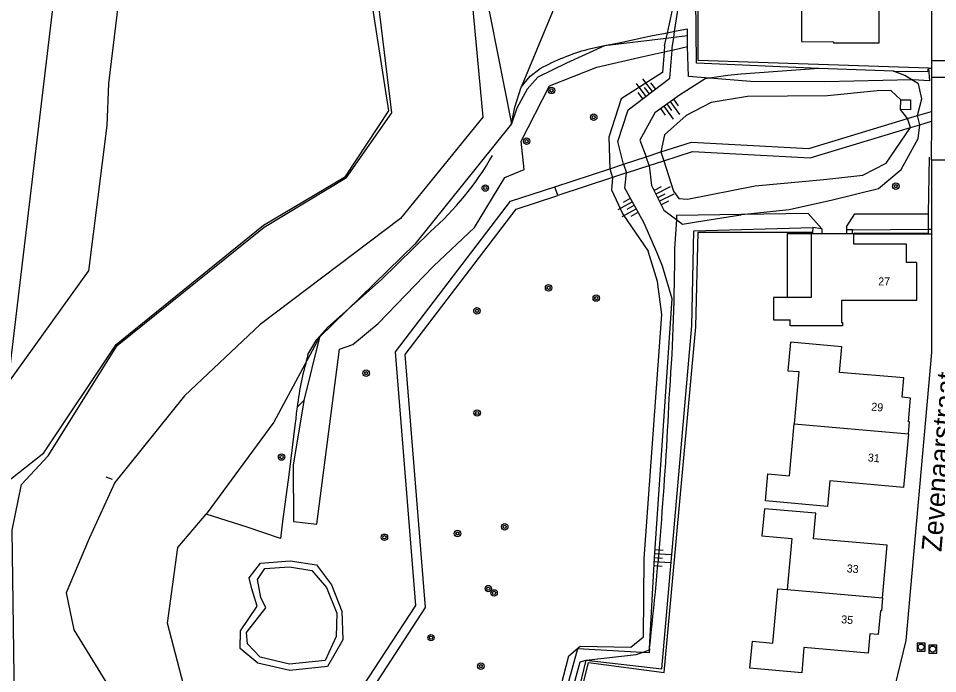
# Model space of a CAD drawing. Extents: x 125000 to 129004, y 397500 to 399008.
# Drawn here: x 127223.8 to 127338.6, y 398230.2 to 398312.1 of the extents above; entities that cross this region are included whole.
import ezdxf

# ---------------------------------------------------------------- set-up
doc = ezdxf.new("R2010")
doc.units = 0
for name, color, linetype in [('gg-afsc-draadraster', 7, 'Continuous'), ('gg-afsc-faunaraster', 7, 'Continuous'), ('gg-afsc-lijn draadraster', 7, 'Continuous'), ('gg-afsc-lijn faunaraster', 7, 'Continuous'), ('gg-anno-huisnummerreeks BGT', 7, 'Continuous'), ('gg-anno-openbare ruimte label', 7, 'Continuous'), ('gg-bbg-gedigitaliseerde bebouwing', 7, 'Continuous'), ('gg-bbg-hoofdgebouw', 7, 'Continuous'), ('gg-bbg-luifel en loopbrug', 7, 'Continuous'), ('gg-bbg-tussenscheiding', 7, 'Continuous'), ('gg-knt-bovenkant onderkant talud', 7, 'Continuous'), ('gg-knt-onverhard', 7, 'Continuous'), ('gg-knt-verharding', 7, 'Continuous'), ('gg-knt-verharding nz', 7, 'Continuous'), ('gg-kntw-bovenkant insteek waterloop', 7, 'Continuous'), ('gg-kntw-waterlijn', 7, 'Continuous'), ('gg-kwrk-kunstwerk niveau 01', 7, 'Continuous'), ('gg-kwrk-uitstroombak niveau min 01', 7, 'Continuous'), ('gt-grn-groengrens', 7, 'Continuous'), ('gt-symb-boom', 7, 'Continuous'), ('gt-symb-rioolschacht', 7, 'Continuous'), ('gt-symb-talud symbool', 7, 'Continuous'), ('gx-grn-maaiveld', 7, 'Continuous')]:
    doc.layers.add(name, color=color, linetype=linetype)

# ---------------------------------------------------------------- blocks, each defined once
blk = doc.blocks.new('gt0-RS')
at = {"layer": 'gt-symb-rioolschacht'}
blk.add_lwpolyline([(-0.5, -0.5), (0.5, -0.5), (0.5, 0.5), (-0.5, 0.5)], close=True, dxfattribs=at)
blk.add_circle((0, 0), 0.375, dxfattribs=at)
blk = doc.blocks.new('gt0-BOOM')
at = {"layer": 'gt-symb-boom'}
for radius in [0.4, 0.2]:
    blk.add_circle((0, 0), radius, dxfattribs=at)
blk = doc.blocks.new('gt0-TALUD_1')
at = {"layer": 'gt-symb-talud symbool'}
for p, q in [((-1, -1), (-1, 0)), ((-0.5, -2), (-0.5, 0)), ((0, -1), (0, 0)), ((0.5, -2), (0.5, 0)), ((1, -1), (1, 0))]:
    blk.add_line(p, q, dxfattribs=at)

msp = doc.modelspace()

# ---------------------------------------------------------------- linework, layer by layer
at = {"layer": 'gg-afsc-draadraster'}
for p, q in [((127305.78, 398310.46), (127304.88, 398310.29)), ((127307.38, 398308.62), (127307.4, 398309.93)), ((127297.01, 398308.67), (127294.95, 398308.23)), ((127285.83, 398301.02), (127286.63, 398303.51)), ((127306, 398286.98), (127305.79, 398283.35)), ((127337.51, 398285.77), (127337.51, 398287.68))]:
    msp.add_line(p, q, dxfattribs=at)
for points in [[(127307.4, 398309.93), (127307.41, 398310.77), (127305.78, 398310.46)], [(127304.88, 398310.29), (127303.03, 398309.94), (127298.82, 398309.01), (127297.01, 398308.67)], [(127310.14, 398304.65), (127307.53, 398304.85), (127307.38, 398308.62)], [(127286.63, 398303.51), (127287.75, 398304.89), (127288.96, 398305.81)], [(127337.5, 398305.89), (127337.64, 398304.32), (127335.55, 398304.45), (127335.43, 398304.45)], [(127324.16, 398285.82), (127322.48, 398287.72), (127314.13, 398287.59)], [(127327.25, 398286.07), (127328.31, 398287.67), (127337.51, 398287.68)]]:
    msp.add_lwpolyline(points, dxfattribs=at)
for centre, radius, start, end in [((127301.88, 398282.43), 26.71, 105.0391, 118.9197), ((127065.88, 398282.86), 239.92, 355.8917, 0.1167), ((126797.68, 398288.88), 508.02, 353.7239, 357.3808), ((127304.48, 398257.4), 46.27, 172.3951, 174.8609)]:
    msp.add_arc(centre, radius, start, end, dxfattribs=at)
at = {"layer": 'gg-afsc-faunaraster'}
msp.add_line((127337.5, 398305.89), (127308.73, 398306.84), dxfattribs=at)
for points in [[(127308.73, 398306.84), (127308.72, 398352.88), (127308.84, 398352.81)], [(127289.26, 398208.38), (127295.01, 398231.6), (127304.5, 398230.37), (127308.45, 398273.58), (127308.72, 398285.4), (127323.03, 398285.4)]]:
    msp.add_lwpolyline(points, dxfattribs=at)
at = {"layer": 'gg-afsc-lijn draadraster'}
for p, q in [((127337.51, 398287.68), (127337.63, 398294.78)), ((127234.73, 398254.8), (127235.52, 398254.52))]:
    msp.add_line(p, q, dxfattribs=at)
for points in [[(127335.43, 398304.45), (127324.54, 398304.18), (127315.25, 398304.25), (127310.14, 398304.65)], [(127314.13, 398287.59), (127306.02, 398287.46), (127306, 398286.98)], [(127259.98, 398270.09), (127261.08, 398271.96), (127262.48, 398273.52), (127269.14, 398279.42), (127275.25, 398285.45)], [(127301.74, 398232.87), (127293.64, 398233.32), (127287.05, 398209.19), (127286.59, 398209.32)], [(127302.66, 398233.35), (127302.6, 398232.82), (127301.74, 398232.87)]]:
    msp.add_lwpolyline(points, dxfattribs=at)
for centre, radius, start, end in [((127250.26, 398313.81), 37.8, 311.3885, 330.0885), ((127304.73, 398257.38), 46.52, 164.148, 172.4144)]:
    msp.add_arc(centre, radius, start, end, dxfattribs=at)
at = {"layer": 'gg-afsc-lijn faunaraster'}
msp.add_line((127337.51, 398285.29), (127337.51, 398285.77), dxfattribs=at)
msp.add_lwpolyline([(127328.17, 398285.18), (127328.28, 398285.31), (127337.51, 398285.29)], dxfattribs=at)
at = {"layer": 'gg-bbg-gedigitaliseerde bebouwing'}
msp.add_lwpolyline([(127319.84, 398277.23), (127318.13, 398277.23), (127318.13, 398274.43), (127320.21, 398274.43)], dxfattribs=at)
at = {"layer": 'gg-bbg-hoofdgebouw'}
for p, q in [((127323.03, 398285.2), (127322.84, 398285.2)), ((127324.16, 398285.19), (127323.03, 398285.2)), ((127327.25, 398285.18), (127324.16, 398285.19)), ((127327.99, 398285.18), (127327.25, 398285.18)), ((127328.17, 398285.18), (127327.99, 398285.18))]:
    msp.add_line(p, q, dxfattribs=at)
for points in [[(127321.5, 398320.18), (127321.5, 398319.53), (127321.64, 398319.52), (127321.64, 398309.21), (127325.65, 398309.2), (127325.65, 398309.08), (127331.33, 398309.08), (127331.33, 398313.57), (127333.43, 398313.57), (127333.43, 398315.87), (127334.64, 398315.87), (127334.64, 398320.68)], [(127322.84, 398285.2), (127322.83, 398277.22), (127319.84, 398277.23)], [(127335.99, 398281.62), (127334.77, 398281.62), (127334.77, 398283.9), (127328.17, 398283.9), (127328.17, 398285.18)], [(127335.99, 398281.62), (127335.99, 398276.87), (127326.63, 398276.87), (127326.62, 398274.1), (127326.75, 398274.1), (127326.75, 398273.67), (127320.21, 398273.67), (127320.21, 398274.43)], [(127334.99, 398260.17), (127335.13, 398261.68), (127335, 398261.7), (127335.26, 398264.66), (127334.2, 398264.76), (127334.42, 398267.18), (127326.4, 398267.87), (127326.68, 398271.07), (127320.25, 398271.63), (127319.93, 398268.08), (127321.29, 398267.96), (127320.71, 398261.45)], [(127334.99, 398260.17), (127334.4, 398253.48), (127325.19, 398254.3), (127324.89, 398251.12), (127317.15, 398251.83), (127317.43, 398255.18), (127320.13, 398254.93), (127320.71, 398261.45)], [(127331.76, 398239.67), (127332.35, 398246.26), (127323.12, 398247.08), (127323.42, 398250.27), (127317.01, 398250.82), (127316.7, 398247.44), (127320.43, 398247.11), (127319.86, 398240.73)], [(127331.76, 398239.67), (127331.62, 398238.06), (127331.5, 398238.08), (127331.23, 398235.11), (127330.17, 398235.2), (127329.96, 398232.78), (127321.94, 398233.49), (127321.67, 398230.32), (127315.2, 398230.88), (127315.5, 398234.25), (127318.05, 398234.01), (127318.67, 398240.83), (127319.86, 398240.73)]]:
    msp.add_lwpolyline(points, dxfattribs=at)
at = {"layer": 'gg-bbg-luifel en loopbrug'}
msp.add_lwpolyline([(127322.84, 398285.2), (127319.84, 398285.2), (127319.84, 398277.23)], dxfattribs=at)
at = {"layer": 'gg-bbg-tussenscheiding'}
for p, q in [((127320.71, 398261.45), (127334.99, 398260.17)), ((127319.86, 398240.73), (127331.76, 398239.67))]:
    msp.add_line(p, q, dxfattribs=at)
at = {"layer": 'gg-knt-bovenkant onderkant talud'}
for p, q in [((127229.44, 398325.1), (127222.49, 398266.49)), ((127304.53, 398308.67), (127304.73, 398309.6)), ((127304.73, 398309.6), (127304.88, 398310.29)), ((127305.48, 398308.44), (127305.67, 398309.72)), ((127305.67, 398309.72), (127305.78, 398310.46)), ((127304.53, 398308.67), (127304.48, 398307.92)), ((127305.46, 398308.14), (127305.48, 398308.44)), ((127333.12, 398305.52), (127323.82, 398305.84)), ((127301.74, 398232.87), (127302.65, 398233.19))]:
    msp.add_line(p, q, dxfattribs=at)
for points in [[(127232.61, 398280.56), (127234.89, 398298.74), (127235.11, 398304), (127240.38, 398347.59), (127242.76, 398364.8), (127243.29, 398373.73), (127243.55, 398380.4), (127243.13, 398387.28), (127242.36, 398397.02)], [(127305.78, 398310.46), (127306.34, 398314.2), (127306.76, 398330.82), (127306.09, 398351.38), (127306.07, 398362.83), (127305.32, 398364.71), (127302.34, 398365.77), (127297.24, 398366.46), (127295.23, 398367.33)], [(127304.48, 398307.92), (127304.29, 398305.37), (127299.11, 398302.06), (127297.55, 398297.27), (127297.69, 398293.32)], [(127299.4, 398293.88), (127298.69, 398296.75), (127299.98, 398300.69), (127305.2, 398304.65), (127305.46, 398308.14)], [(127323.82, 398305.84), (127314.1, 398305.16), (127312.42, 398304.97), (127310.14, 398304.65)], [(127335.43, 398304.45), (127334.56, 398304.99), (127333.12, 398305.52)], [(127310.14, 398304.65), (127309.6, 398304.57), (127306.41, 398302.53), (127303.32, 398300.32), (127301.42, 398296.9), (127302.25, 398294.83)], [(127336.12, 398299.96), (127336.68, 398302.07), (127336.24, 398303.94), (127335.43, 398304.45)], [(127334.03, 398301.95), (127332.8, 398303.11), (127331.11, 398303.06), (127324.87, 398302.45), (127314.91, 398302.36), (127310.35, 398301.62), (127307.23, 398299.98), (127304.54, 398297.57), (127304.08, 398295.43)], [(127335.24, 398298.48), (127334.9, 398299.59), (127334.02, 398300.72)], [(127304.08, 398295.43), (127304.44, 398294.32), (127305.64, 398290.53), (127306.33, 398289.6), (127307.41, 398289.51), (127315.83, 398291.2), (127324.41, 398291.98), (127329.31, 398292.51), (127332.2, 398294.01), (127335.24, 398298.48)], [(127314.13, 398287.59), (127320.08, 398288.23), (127325.51, 398289.42), (127331.25, 398290.85), (127334.08, 398293.21), (127336.23, 398297.1), (127336.4, 398298.83)], [(127302.6, 398293.72), (127302.88, 398291.24), (127304.45, 398288.15), (127306, 398286.98)], [(127297.69, 398293.32), (127298.01, 398292.21), (127297.89, 398290.7), (127299.31, 398287.63), (127302.49, 398283.01)], [(127303.58, 398282.9), (127301.94, 398286.62), (127299.55, 398290.9), (127299.78, 398292.8)], [(127306, 398286.98), (127306.78, 398286.39), (127308.51, 398286.69), (127314.04, 398287.58), (127314.13, 398287.59)], [(127286.77, 398210.02), (127292.59, 398232.45), (127293.99, 398233.63), (127300.31, 398233.53), (127301.89, 398234.82), (127301.99, 398244.62), (127304.18, 398275.11), (127303.64, 398279.22), (127302.49, 398283.01)], [(127302.66, 398233.35), (127303.28, 398244.68), (127305.47, 398277.05), (127304.27, 398281.15), (127303.58, 398282.9)], [(127294.75, 398231.9), (127301, 398232.6), (127301.74, 398232.87)], [(127302.65, 398233.19), (127302.65, 398233.19), (127302.66, 398233.35)], [(127287.7, 398208.68), (127294, 398231.69), (127294.75, 398231.9)]]:
    msp.add_lwpolyline(points, dxfattribs=at)
at = {"layer": 'gg-knt-onverhard'}
msp.add_line((127337.5, 398305.89), (127337.89, 398305.89), dxfattribs=at)
at = {"layer": 'gg-knt-verharding'}
for p, q in [((127337.9, 398352.81), (127337.89, 398306.84)), ((127337.89, 398306.84), (127337.89, 398305.89)), ((127337.89, 398305.89), (127337.89, 398304.73)), ((127337.89, 398304.73), (127337.86, 398300.49)), ((127343.14, 398304.74), (127337.89, 398304.73)), ((127336.12, 398299.96), (127337.86, 398300.49)), ((127336.4, 398298.83), (127337.86, 398299.26)), ((127299.4, 398293.88), (127302.25, 398294.83)), ((127299.78, 398292.8), (127302.6, 398293.72)), ((127337.92, 398289.23), (127337.93, 398294.44)), ((127337.92, 398287.04), (127337.92, 398289.23)), ((127337.92, 398285.78), (127337.92, 398287.04)), ((127337.92, 398285.18), (127337.92, 398285.78))]:
    msp.add_line(p, q, dxfattribs=at)
for points in [[(127337.86, 398299.26), (127337.83, 398294.44), (127337.93, 398294.44)], [(127337.93, 398294.44), (127346.86, 398294.45), (127346.86, 398294.56)], [(127259.43, 398217.27), (127273.45, 398238.74), (127270.92, 398270.45), (127285.29, 398289.26), (127290.84, 398291.06)], [(127260.65, 398216.95), (127274.67, 398238.46), (127272.12, 398270.11), (127286, 398288.28), (127291.2, 398289.96)], [(127326.67, 398201.23), (127334.7, 398234.37), (127337.91, 398270.35), (127337.92, 398285.18)]]:
    msp.add_lwpolyline(points, dxfattribs=at)
at = {"layer": 'gg-knt-verharding nz'}
for p, q in [((127337.89, 398306.84), (127343.14, 398306.87)), ((127337.86, 398300.49), (127337.86, 398299.26))]:
    msp.add_line(p, q, dxfattribs=at)
at = {"layer": 'gg-kntw-bovenkant insteek waterloop'}
msp.add_line((127259.46, 398264.36), (127258.62, 398263.53), dxfattribs=at)
for points in [[(127222.49, 398266.49), (127232.56, 398280.51), (127232.61, 398280.56)], [(127261.05, 398243.8), (127262.94, 398241.32), (127264.21, 398238.02), (127264.32, 398234.44), (127262.44, 398231.11), (127257.7, 398230.6), (127253.72, 398231.52), (127251.51, 398233.36), (127251.57, 398235.58), (127253.63, 398238.63), (127252.97, 398240.8), (127252.64, 398242.2), (127254.03, 398244.02), (127257.74, 398244.3), (127261.05, 398243.8)]]:
    msp.add_lwpolyline(points, dxfattribs=at)
at = {"layer": 'gg-kntw-waterlijn'}
msp.add_lwpolyline([(127254.09, 398239.72), (127253.66, 398241.98), (127254.61, 398243.35), (127257.68, 398243.56), (127260.47, 398243.09), (127262.31, 398240.96), (127263.59, 398237.79), (127263.52, 398234.84), (127262.14, 398231.84), (127257.67, 398231.38), (127254.02, 398232.27), (127252.43, 398233.93), (127252.28, 398235.35), (127254.7, 398238.43), (127254.09, 398239.72)], dxfattribs=at)
at = {"layer": 'gg-kwrk-kunstwerk niveau 01'}
for p, q in [((127334.9, 398299.59), (127336.12, 398299.96)), ((127336.4, 398298.83), (127336.12, 398299.96)), ((127335.24, 398298.48), (127336.4, 398298.83)), ((127302.25, 398294.83), (127304.08, 398295.43)), ((127302.6, 398293.72), (127302.25, 398294.83)), ((127297.69, 398293.32), (127299.4, 398293.88)), ((127299.4, 398293.88), (127299.78, 398292.8)), ((127302.6, 398293.72), (127304.44, 398294.32)), ((127290.84, 398291.06), (127297.69, 398293.32)), ((127299.78, 398292.8), (127298.01, 398292.21)), ((127298.01, 398292.21), (127291.2, 398289.96)), ((127291.2, 398289.96), (127290.84, 398291.06))]:
    msp.add_line(p, q, dxfattribs=at)
for points in [[(127304.08, 398295.43), (127307.88, 398296.65), (127322.55, 398295.85), (127334.9, 398299.59)], [(127304.44, 398294.32), (127308.04, 398295.5), (127322.73, 398294.68), (127335.24, 398298.48)]]:
    msp.add_lwpolyline(points, dxfattribs=at)
at = {"layer": 'gg-kwrk-uitstroombak niveau min 01'}
for p, q in [((127334.02, 398300.72), (127334.03, 398301.95)), ((127335.25, 398300.69), (127334.02, 398300.72))]:
    msp.add_line(p, q, dxfattribs=at)
msp.add_lwpolyline([(127334.03, 398301.95), (127335.26, 398301.92), (127335.25, 398300.69)], dxfattribs=at)
at = {"layer": 'gt-grn-groengrens'}
for p, q in [((127304.73, 398309.6), (127297.01, 398308.67)), ((127305.67, 398309.72), (127304.73, 398309.6)), ((127307.4, 398309.93), (127305.67, 398309.72)), ((127305.46, 398308.14), (127307.38, 398308.62)), ((127323.07, 398286), (127323.03, 398285.4)), ((127324.16, 398285.82), (127323.07, 398286)), ((127324.16, 398285.82), (127324.16, 398285.19)), ((127327.25, 398286.07), (127327.25, 398285.7)), ((127327.25, 398285.7), (127327.25, 398285.18)), ((127328, 398285.7), (127327.25, 398285.7)), ((127327.99, 398285.18), (127328, 398285.7)), ((127328, 398285.7), (127337.51, 398285.77)), ((127337.51, 398285.77), (127337.92, 398285.78)), ((127323.03, 398285.4), (127323.03, 398285.2)), ((127328.17, 398285.18), (127337.92, 398285.18)), ((127288.98, 398208.48), (127294.75, 398231.9))]:
    msp.add_line(p, q, dxfattribs=at)
for points in [[(127323.82, 398305.84), (127308.51, 398306.51), (127307.9, 398367.36), (127295.23, 398367.33)], [(127259.46, 398264.36), (127259.45, 398264.31), (127258.13, 398256.25), (127258.18, 398249.21), (127261.09, 398248.89), (127263.92, 398270.78), (127265.57, 398271.36), (127268.73, 398273.99), (127275.67, 398281.13), (127280.78, 398285.96), (127284.58, 398292.24), (127287, 398293.22), (127286.63, 398296.77), (127290.14, 398303.67), (127296.08, 398306.01), (127301.85, 398307.35), (127304.48, 398307.92)], [(127304.48, 398307.92), (127305.25, 398308.09), (127305.46, 398308.14)], [(127333.12, 398305.52), (127337.41, 398305.47), (127337.5, 398305.89)], [(127294.75, 398231.9), (127304.19, 398230.82), (127307.93, 398273.67), (127308.17, 398285.58), (127323.07, 398286)]]:
    msp.add_lwpolyline(points, dxfattribs=at)
at = {"layer": 'gx-grn-maaiveld'}
for p, q in [((127285.42, 398298.95), (127285.83, 398301.02)), ((127261.42, 398272.28), (127259.46, 398264.36))]:
    msp.add_line(p, q, dxfattribs=at)
for points in [[(127224.09, 398161.37), (127223.9, 398163.6), (127223.7, 398167.25), (127224.04, 398184.35), (127223.81, 398190.71), (127223.63, 398202.69), (127223.02, 398248.13), (127224.19, 398253.84), (127227.54, 398257.42), (127236.15, 398271.23), (127254.5, 398286.03), (127264.78, 398292.24), (127270.46, 398300.33), (127266.91, 398329.48), (127263.77, 398352.7), (127261.42, 398379.13), (127250.6, 398397.97), (127241.22, 398404.98), (127235.4, 398409.52), (127233.4, 398411.49), (127232.78, 398416.11), (127230.64, 398451.01), (127231.09, 398451.92)], [(127304.88, 398310.29), (127305.76, 398314.36), (127305.93, 398331.04), (127304.59, 398351.36), (127304.16, 398362.98), (127301.56, 398364.32), (127296.83, 398364.29), (127292.76, 398365.99), (127291.14, 398381.76), (127290.88, 398387), (127291.29, 398388.68), (127292.34, 398390.46), (127297.19, 398394.99), (127299.65, 398398.38), (127301.46, 398403.08), (127301.37, 398406.53), (127301.11, 398411.2), (127299.37, 398415.27), (127296.85, 398416.88), (127292.25, 398417.01)], [(127222.24, 398254.06), (127227, 398257.83), (127236.02, 398271.34), (127254.42, 398286.28), (127264.65, 398292.37), (127270.1, 398300.55), (127265.59, 398329.48), (127262.31, 398352.75), (127259.95, 398378.92), (127248.12, 398396.23), (127240.57, 398403.31), (127233.25, 398407.8)], [(127267.26, 398405.08), (127275.28, 398380.85), (127276.17, 398351.63), (127279.3, 398329.88), (127285.42, 398298.95)], [(127267.26, 398405.08), (127272.35, 398398.89), (127276.84, 398392.97), (127281.44, 398383.38), (127283.02, 398374.73), (127283.32, 398365.79), (127283.65, 398358.93), (127285.82, 398347.28), (127288.24, 398337.31), (127290.53, 398329.97), (127292.01, 398320.83), (127290.52, 398312.92), (127286.63, 398303.51)], [(127273.95, 398380.53), (127274.02, 398350.46), (127279.02, 398329.82), (127281.82, 398299.78), (127271.55, 398287.1), (127254, 398273.86), (127244.57, 398264.93), (127235.85, 398254.12), (127232.65, 398247.09), (127229.77, 398240.3), (127230.73, 398235.67), (127238.85, 398222.48)], [(127297.01, 398308.67), (127292.26, 398306.52), (127288.71, 398304.79), (127287.38, 398303.26), (127286.08, 398300.9), (127285.42, 398298.95)], [(127285.42, 398298.95), (127273.33, 398283.88), (127261.42, 398272.28)], [(127261.42, 398272.28), (127255.7, 398261.66), (127247.25, 398250.15)], [(127258.39, 398261.55), (127257.58, 398255.08), (127256.78, 398249.21), (127256.53, 398247.1), (127252.38, 398248.54), (127247.25, 398250.15)], [(127246.49, 398221.03), (127242.41, 398236.54), (127243.72, 398245.97), (127247.25, 398250.15)]]:
    msp.add_lwpolyline(points, dxfattribs=at)

# ---------------------------------------------------------------- block references
at = {"layer": 'gt-symb-boom'}
for p in [(127290.4, 398303.11), (127295.68, 398299.77), (127287.3, 398296.77), (127282.13, 398290.91), (127333.42, 398291.15), (127290.04, 398278.44), (127295.99, 398277.15), (127281.09, 398275.56), (127267.25, 398267.77), (127281.12, 398262.79), (127256.68, 398257.28), (127284.56, 398248.56), (127269.53, 398247.26), (127278.66, 398247.73), (127282.51, 398240.84), (127283.23, 398240.3), (127275.35, 398234.71), (127281.58, 398231.14)]:
    msp.add_blockref('gt0-BOOM', p, dxfattribs=at)
at = {"layer": 'gt-symb-rioolschacht'}
for p in [(127336.58, 398233.53), (127338.03, 398233.28)]:
    msp.add_blockref('gt0-RS', p, dxfattribs=at)
at = {"layer": 'gt-symb-talud symbool'}
for p, xscale, yscale, rotation in [((127302.59, 398302.67), 1.0000124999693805, 1.0000124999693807, -142.84362584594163), ((127304.87, 398301.43), 0.9998464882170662, 0.9998464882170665, 35.59763149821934), ((127303.66, 398289.7), 0.9999744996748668, 0.9999744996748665, 116.74442020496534), ((127300.74, 398288.76), 1.0005223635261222, 1.0005223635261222, -60.87308790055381), ((127303.28, 398244.68), 0.999862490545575, 0.999862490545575, 86.50230473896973)]:
    msp.add_blockref('gt0-TALUD_1', p, dxfattribs=dict(at, xscale=xscale, yscale=yscale, rotation=rotation))

# ---------------------------------------------------------------- texts
at = {"layer": 'gg-anno-huisnummerreeks BGT'}
msp.add_text('27', height=1, dxfattribs=at).set_placement((127331.22, 398278.74))
for s, rotation, p in [('29', 355, (127330.32, 398263.1)), ('31', 354.9, (127329.89, 398256.75)), ('33', 354.9, (127327.25, 398242.89)), ('35', 355, (127326.56, 398236.52))]:
    msp.add_text(s, height=1, rotation=rotation, dxfattribs=at).set_placement(p)
at = {"layer": 'gg-anno-openbare ruimte label'}
msp.add_text('Zevenaarstraat', height=2.5, rotation=85, dxfattribs=at).set_placement((127339.11, 398245.39))

doc.saveas('drawing.dxf')
